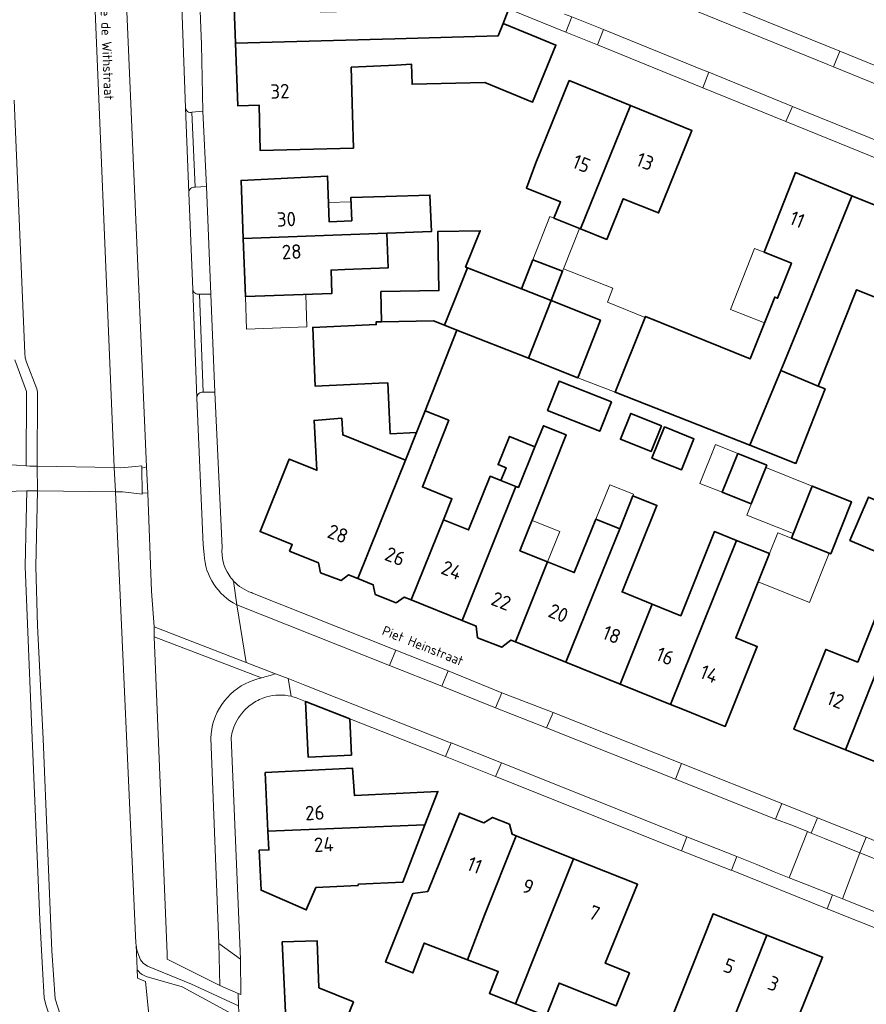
# Model space of a CAD drawing. Header units: metres. Extents: x 149984 to 156489, y 469398 to 478068.
# Tile 478 of 656: x 154006 to 154086, y 473042 to 473135. Entities that reach past the tile are written whole.
import ezdxf
from ezdxf.enums import TextEntityAlignment as Align

# ---------------------------------------------------------------- set-up
doc = ezdxf.new("R2010")
doc.units = ezdxf.units.M
doc.header["$LTSCALE"] = 0.75
for name, color, linetype, lineweight in [('B-WE-KW-KUNSTWERK_DEK-GV', 6, 'Continuous', 18), ('B-WE-OG-BEBOUWING-GV', 6, 'Continuous', 35), ('B-WE-OG-BEBOUWING-T18', 1, 'Continuous', 18), ('B-WE-OG-BEBOUWING_LUIFEL-GV', 6, 'Continuous', 18), ('B-WE-OG-BEBOUWING_OVERBOUWING-GV', 6, 'Continuous', 18), ('B-WE-OG-TERREIN_BEGROEID-GV', 252, 'Continuous', 18), ('B-WE-OG-TERREIN_ERF-GV', 252, 'Continuous', 18), ('B-WE-OG-TERREIN_OEVER-GV', 252, 'Continuous', 18), ('B-WE-OG-TOPOGRAFIE-T18', 7, 'Continuous', 18), ('B-WE-OG-WATER-GV', 252, 'Continuous', 18), ('B-WE-OG-WATER_SLOOT-GV', 252, 'Continuous', 18), ('B-WE-VH-ONVERHARD-GV', 252, 'Continuous', 18), ('B-WE-VH-OPENVERHARDING_BETONSTRAATSTEEN-GV', 252, 'Continuous', 18), ('B-WE-VH-OPENVERHARDING_STRAATBAKSTEEN-GV', 252, 'Continuous', 18), ('B-WE-VH-OPENVERHARDING_TEGEL-GV', 252, 'Continuous', 18)]:
    doc.layers.add(name, color=color, linetype=linetype, lineweight=lineweight)
doc.styles.add('NLCS-ISO-M500-T18', font='NLCS-ISO.ttf', dxfattribs={"height": 0.9})
doc.styles.add('NLCS-ISO-M750-T18', font='NLCS-ISO.ttf', dxfattribs={"height": 1.35})

msp = doc.modelspace()

# ---------------------------------------------------------------- linework, layer by layer
at = {"layer": 'B-WE-KW-KUNSTWERK_DEK-GV', "flags": 128}
msp.add_lwpolyline([(154004.036, 473090.458), (154007.062, 473090.542), (154008.08, 473090.542), (154015.36, 473090.458), (154016.02, 473090.45), (154017.36, 473090.298), (154017.87, 473090.24), (154017.864, 473090.35), (154017.834, 473092.661), (154017.85, 473092.9), (154017.246, 473092.842), (154015.87, 473092.71), (154015.255, 473092.722), (154008.051, 473092.857), (154007.37, 473092.87), (154007.003, 473092.895), (154004.25, 473093.082), (154003.413, 473093.138), (154003.398, 473090.44)], close=True, dxfattribs=at)
at = {"layer": 'B-WE-OG-BEBOUWING-GV', "flags": 128}
for points in [[(154047.625, 473136.476), (154047.623, 473136.53), (154041.301, 473136.276), (154041.33, 473135.561), (154036.948, 473135.457), (154036.071, 473135.436), (154034.538, 473135.4), (154034.416, 473138.647), (154026.377, 473138.319), (154026.597, 473132.457), (154041.527, 473132.871), (154051.203, 473133.139), (154051.656, 473134.286), (154052.14, 473135.512)], [(154037.574, 473125.74), (154037.449, 473130.201), (154041.619, 473130.407), (154043.1, 473130.48), (154043.144, 473128.618), (154049.96, 473128.779), (154054.42, 473126.947), (154056.609, 473132.275), (154054.271, 473133.224), (154051.656, 473134.286), (154051.203, 473133.139), (154041.527, 473132.871), (154026.597, 473132.457), (154026.816, 473126.597), (154028.815, 473126.653), (154028.935, 473122.395), (154037.661, 473122.642)], [(154058.9, 473115.087), (154063.589, 473126.615), (154057.86, 473128.946), (154054.72, 473121.252), (154053.841, 473118.889), (154057.045, 473117.6), (154056.424, 473116.086)], [(154063.589, 473126.615), (154058.9, 473115.087), (154061.375, 473114.087), (154062.917, 473117.896), (154066.219, 473116.563), (154069.345, 473124.274)], [(154027.339, 473114.168), (154040.784, 473114.666), (154044.946, 473114.82), (154044.819, 473118.241), (154040.657, 473118.108), (154037.408, 473118.004), (154037.487, 473115.826), (154035.388, 473115.727), (154035.23, 473120.014), (154027.138, 473119.604)], [(154077.699, 473101.918), (154077.752, 473102.045), (154080.02, 473107.517), (154081.31, 473110.771), (154082.335, 473113.292), (154084.302, 473118.125), (154084.324, 473118.18), (154079.026, 473120.335), (154076.096, 473112.892), (154078.661, 473111.849), (154077.368, 473108.584), (154077.099, 473108.691), (154074.81, 473102.919), (154065.007, 473106.874), (154062.142, 473099.772), (154074.755, 473094.813), (154077.654, 473101.81)], [(154077.752, 473102.045), (154077.699, 473101.918), (154077.654, 473101.81), (154081.163, 473100.356), (154083.459, 473106.149), (154084.766, 473109.366), (154087.182, 473108.383), (154090.215, 473115.783), (154084.324, 473118.18), (154084.302, 473118.125), (154082.335, 473113.292), (154081.31, 473110.771), (154080.02, 473107.517)], [(154040.784, 473114.666), (154027.339, 473114.168), (154027.54, 473108.732), (154035.636, 473109.031), (154035.556, 473111.216), (154036.858, 473111.264), (154037.656, 473111.294), (154040.904, 473111.414)], [(154045.14, 473106.456), (154046.164, 473106.054), (154047.572, 473109.544), (154048.333, 473111.43), (154048.158, 473111.5), (154049.526, 473114.892), (154045.563, 473114.83), (154045.651, 473109.287), (154040.233, 473109.202), (154040.277, 473106.381)], [(154056.161, 473108.353), (154056.322, 473108.762), (154057.24, 473111.097), (154054.463, 473112.188), (154053.385, 473109.444)], [(154046.164, 473106.054), (154047.346, 473105.589), (154054.041, 473102.957), (154056.161, 473108.353), (154053.385, 473109.444), (154048.333, 473111.43), (154047.572, 473109.544)], [(154058.658, 473101.142), (154060.779, 473106.538), (154056.161, 473108.353), (154054.041, 473102.957)], [(154047.346, 473105.589), (154046.164, 473106.054), (154045.14, 473106.456), (154040.277, 473106.381), (154039.783, 473106.373), (154039.795, 473106.108), (154033.845, 473105.845), (154034.065, 473100.35), (154040.039, 473100.617), (154040.865, 473100.654), (154041.078, 473095.897), (154043.561, 473096.008), (154044.372, 473098.025)], [(154074.755, 473094.813), (154079.074, 473093.115), (154081.818, 473100.096), (154081.163, 473100.356), (154077.654, 473101.81)], [(154055.822, 473098.062), (154060.709, 473096.124), (154061.799, 473098.872), (154056.913, 473100.811)], [(154043.062, 473080.336), (154046.081, 473087.834), (154046.875, 473089.805), (154044.109, 473090.92), (154046.584, 473097.155), (154044.372, 473098.025), (154043.561, 473096.008), (154042.522, 473093.427), (154041.085, 473089.853), (154038.061, 473082.335), (154039.508, 473081.753), (154039.699, 473080.844), (154041.659, 473080.073), (154042.415, 473080.597)], [(154066.498, 473096.638), (154063.628, 473097.798), (154062.652, 473095.382), (154065.522, 473094.222)], [(154038.061, 473082.335), (154041.085, 473089.853), (154042.522, 473093.427), (154036.646, 473095.789), (154036.565, 473097.35), (154033.973, 473097.148), (154034.229, 473092.478), (154031.65, 473093.521), (154028.908, 473086.737), (154031.917, 473085.52), (154031.669, 473084.906), (154034.379, 473083.816), (154034.579, 473082.864), (154036.506, 473082.151), (154037.193, 473082.684)], [(154052.868, 473090.954), (154050.838, 473085.913), (154047.821, 473078.42), (154049.149, 473077.885), (154049.279, 473076.801), (154051.54, 473075.909), (154052.388, 473076.58), (154052.812, 473076.409), (154055.828, 473083.897), (154053.236, 473084.944), (154055.267, 473089.988), (154057.558, 473095.801), (154055.439, 473096.636), (154054.644, 473094.681), (154053.092, 473090.864)], [(154066.777, 473096.526), (154065.601, 473093.617), (154068.356, 473092.503), (154069.532, 473095.412)], [(154054.644, 473094.681), (154052.265, 473095.639), (154051.203, 473093.002), (154051.945, 473092.703), (154051.468, 473091.518), (154052.868, 473090.954), (154053.092, 473090.864)], [(154073.636, 473094.038), (154072.186, 473090.413), (154074.897, 473089.328), (154074.905, 473089.325), (154076.356, 473092.95)], [(154043.062, 473080.336), (154047.821, 473078.42), (154050.838, 473085.913), (154052.868, 473090.954), (154051.468, 473091.518), (154050.468, 473091.92), (154048.439, 473086.882), (154046.081, 473087.834)], [(154078.655, 473086.127), (154082.348, 473084.649), (154084.297, 473089.518), (154080.603, 473090.996)], [(154065.634, 473079.935), (154062.801, 473081.08), (154066.062, 473089.177), (154063.824, 473090.079), (154062.58, 473086.989), (154060.564, 473081.984), (154057.55, 473074.501), (154062.622, 473072.458)], [(154084.141, 473085.904), (154086.859, 473084.733), (154088.604, 473088.787), (154085.887, 473089.958)], [(154060.564, 473081.984), (154062.58, 473086.989), (154060.342, 473087.891), (154058.327, 473082.888), (154055.828, 473083.897), (154052.812, 473076.409), (154057.55, 473074.501)], [(154067.338, 473070.559), (154073.519, 473085.906), (154071.453, 473086.732), (154068.303, 473078.857), (154065.634, 473079.935), (154062.622, 473072.458)], [(154073.519, 473085.906), (154067.338, 473070.559), (154068.473, 473070.102), (154071.686, 473068.807), (154072.461, 473068.495), (154075.461, 473075.966), (154074.882, 473076.2), (154073.448, 473076.778), (154076.606, 473084.671)], [(154083.727, 473066.308), (154086.699, 473073.787), (154090.011, 473082.123), (154088.176, 473082.852), (154084.864, 473074.516), (154081.878, 473075.703), (154078.894, 473068.229)], [(154086.699, 473073.787), (154083.727, 473066.308), (154088.751, 473064.311), (154091.723, 473071.79), (154088.914, 473072.907), (154092.226, 473081.242), (154092.084, 473081.298), (154090.168, 473082.061), (154090.011, 473082.123)], [(154037.309, 473069.204), (154033.173, 473070.834), (154033.405, 473065.631), (154037.461, 473065.812)], [(154044.351, 473059.275), (154045.562, 473062.415), (154037.741, 473062.022), (154037.561, 473064.596), (154029.403, 473064.18), (154029.653, 473058.685)], [(154049.93, 473050.838), (154052.893, 473058.258), (154052.501, 473058.415), (154052.252, 473059.335), (154050.676, 473059.972), (154049.846, 473059.475), (154047.574, 473060.382), (154044.615, 473053.049), (154043.21, 473052.84), (154040.664, 473046.443), (154043.218, 473045.422), (154044.277, 473048.208), (154048.32, 473046.653)], [(154029.653, 473058.685), (154029.733, 473056.937), (154028.834, 473056.897), (154028.999, 473053.153), (154033.23, 473051.317), (154034.135, 473053.404), (154038.074, 473053.602), (154038.115, 473053.714), (154042.289, 473053.924), (154044.351, 473059.275)], [(154052.832, 473042.519), (154055.298, 473048.694), (154058.261, 473056.114), (154052.893, 473058.258), (154049.93, 473050.838), (154048.32, 473046.653), (154051.208, 473045.542), (154050.39, 473043.494)], [(154055.298, 473048.694), (154052.832, 473042.519), (154055.692, 473041.376), (154056.928, 473044.471), (154062.239, 473042.326), (154063.489, 473045.422), (154061.222, 473046.328), (154064.254, 473053.721), (154058.261, 473056.114)], [(154070.779, 473034.897), (154076.356, 473048.968), (154071.345, 473050.954), (154068.307, 473043.328), (154065.749, 473036.906)], [(154076.356, 473048.968), (154070.779, 473034.897), (154073.5, 473033.81), (154076.094, 473040.259), (154078.51, 473039.295), (154081.571, 473046.901)], [(154037.664, 473042.708), (154034.417, 473044.034), (154034.252, 473048.437), (154030.987, 473048.314), (154031.306, 473041.717), (154036.406, 473039.658)]]:
    msp.add_lwpolyline(points, close=True, dxfattribs=at)
at = {"layer": 'B-WE-OG-BEBOUWING_LUIFEL-GV', "flags": 128}
for points in [[(154035.322, 473117.527), (154035.388, 473115.727), (154037.487, 473115.826), (154037.423, 473117.604)], [(154054.463, 473112.188), (154057.24, 473111.097), (154057.331, 473111.33), (154058.82, 473115.119), (154056.424, 473116.086), (154056.053, 473116.232)], [(154076.096, 473112.892), (154075.213, 473113.242), (154072.949, 473107.533), (154076.138, 473106.268), (154077.099, 473108.691), (154077.368, 473108.584), (154078.661, 473111.849)], [(154057.331, 473111.33), (154057.24, 473111.097), (154056.327, 473108.76), (154056.161, 473108.353), (154060.779, 473106.538), (154058.658, 473101.142), (154062.142, 473099.772), (154064.973, 473106.79), (154061.438, 473108.216), (154061.949, 473109.515)], [(154027.54, 473108.732), (154027.652, 473105.694), (154033.297, 473105.903), (154033.185, 473108.941)], [(154072.186, 473090.413), (154073.636, 473094.038), (154071.546, 473094.875), (154070.096, 473091.249)], [(154078.819, 473086.539), (154080.603, 473090.996), (154076.268, 473092.731), (154074.484, 473088.273)], [(154060.342, 473087.891), (154062.58, 473086.989), (154063.824, 473090.079), (154063.881, 473090.221), (154061.643, 473091.123)], [(154054.38, 473087.784), (154053.236, 473084.944), (154055.828, 473083.897), (154056.975, 473086.736)], [(154075.546, 473082.022), (154080.348, 473080.101), (154082.193, 473084.711), (154077.391, 473086.632), (154076.606, 473084.671)]]:
    msp.add_lwpolyline(points, close=True, dxfattribs=at)
at = {"layer": 'B-WE-OG-BEBOUWING_OVERBOUWING-GV', "flags": 128}
msp.add_lwpolyline([(154033.173, 473070.834), (154033.405, 473065.631), (154037.461, 473065.812), (154037.309, 473069.204)], close=True, dxfattribs=at)
at = {"layer": 'B-WE-OG-TERREIN_BEGROEID-GV', "flags": 128}
for points in [[(154016.171, 473141.969), (154015.191, 473141.919), (154014.199, 473141.903), (154013.492, 473158.558), (154012.468, 473159.031), (154012.57, 473156.464), (154012.78, 473151.13), (154013.09, 473144.51), (154015.255, 473092.722), (154015.36, 473090.458), (154016.02, 473090.45), (154017.36, 473090.298), (154017.87, 473090.24), (154017.864, 473090.35), (154017.834, 473092.661), (154018.291, 473092.784)], [(154018.407, 473090.322), (154017.864, 473090.35), (154017.87, 473090.24), (154017.36, 473090.298), (154016.02, 473090.45), (154015.36, 473090.458), (154017.28, 473048.21), (154017.307, 473048.011), (154017.37, 473047.55), (154017.71, 473046.65), (154017.97, 473046.33), (154018.37, 473046.05), (154022.5, 473044.35), (154026.901, 473042.335), (154026.859, 473043.495), (154025.142, 473044.251), (154020.223, 473046.716), (154020.203, 473047.217), (154019.011, 473076.876), (154018.984, 473077.802), (154018.748, 473081.157)]]:
    msp.add_lwpolyline(points, close=True, dxfattribs=at)
for points in [[(154005.941, 473102.825), (154007.045, 473099.846), (154007.003, 473092.895), (154007.37, 473092.87), (154008.051, 473092.857), (154008.06, 473099.8), (154008.02, 473100.1), (154007.03, 473102.59), (154006.93, 473102.99), (154006.89, 473103.45), (154005.9, 473127.13)], [(154004.036, 473090.458), (154007.062, 473090.542), (154008.08, 473090.542), (154008.051, 473092.857), (154007.37, 473092.87), (154007.003, 473092.895), (154007.045, 473099.846), (154005.941, 473102.825)], [(154005.3, 473010.963), (154007.479, 473008.392), (154009.199, 473008.308), (154010.159, 473008.326), (154009.838, 473016.526), (154009.667, 473033.262), (154009.514, 473038.861), (154009.387, 473040.123), (154009.25, 473041.219), (154008.845, 473042.441), (154008.71, 473043.097), (154008.533, 473045.843), (154008.304, 473050.433), (154007.512, 473068.906), (154006.91, 473083.458), (154007.015, 473087.834), (154007.062, 473090.542), (154004.036, 473090.458)], [(154010.23, 473041.44), (154009.72, 473042.98), (154009.43, 473047.48), (154008.59, 473067.34), (154008.07, 473077.9), (154007.91, 473083.46), (154008.08, 473090.542), (154007.062, 473090.542), (154007.015, 473087.834), (154006.91, 473083.458), (154007.512, 473068.906), (154008.304, 473050.433), (154008.533, 473045.843), (154008.71, 473043.097), (154008.845, 473042.441)]]:
    msp.add_lwpolyline(points, dxfattribs=at)
at = {"layer": 'B-WE-OG-TERREIN_ERF-GV', "flags": 128}
for points in [[(154019.493, 473189.704), (154021.03, 473156.965), (154023.823, 473155.829), (154033.237, 473152.003), (154036.167, 473150.811), (154064.862, 473139.146), (154068.138, 473137.814), (154083.19, 473131.695), (154089.083, 473129.299), (154099.332, 473125.133), (154100.222, 473124.771), (154107.638, 473121.758), (154108.008, 473121.608), (154115.546, 473118.526), (154122.123, 473115.886)], [(154092.945, 473119.094), (154078.136, 473125.121), (154070.362, 473128.287), (154060.501, 473132.293), (154057.53, 473133.501), (154029.181, 473145.018)], [(154023.081, 473140.991), (154023.423, 473132.331), (154023.554, 473126.081), (154023.883, 473119.035), (154024.295, 473108.945), (154024.69, 473099.798), (154025.349, 473085.238)], [(154052.14, 473135.512), (154051.656, 473134.286), (154054.271, 473133.224), (154056.609, 473132.275), (154054.42, 473126.947), (154049.96, 473128.779), (154043.144, 473128.618), (154043.1, 473130.48), (154041.619, 473130.407), (154037.449, 473130.201), (154037.574, 473125.74), (154037.661, 473122.642), (154028.935, 473122.395), (154028.815, 473126.653), (154026.816, 473126.597), (154026.597, 473132.457), (154026.377, 473138.319)], [(154088.751, 473064.311), (154083.727, 473066.308), (154078.894, 473068.229), (154081.878, 473075.703), (154084.864, 473074.516), (154088.176, 473082.852)], [(154028.095, 473081.016), (154028.209, 473080.978), (154041.611, 473075.636), (154046.531, 473073.693), (154051.544, 473071.654), (154056.362, 473069.792), (154068.368, 473065.01), (154077.776, 473061.271), (154081.109, 473059.942), (154085.664, 473058.124), (154087.61, 473057.32), (154095.232, 473054.282), (154100.875, 473052.044)], [(154090.72, 473047.958), (154081.995, 473051.429), (154073.051, 473055.023), (154072.978, 473055.052), (154068.357, 473056.855), (154050.955, 473063.811), (154046.276, 473065.669), (154037.309, 473069.204), (154037.461, 473065.812), (154033.405, 473065.631), (154033.173, 473070.834), (154032.392, 473071.142)], [(154026.216, 473067.466), (154027.071, 473046.695), (154027.105, 473043.387), (154026.859, 473043.495), (154026.901, 473042.335), (154026.941, 473041.209), (154053.539, 473030.456), (154055.097, 473034.267), (154058.921, 473032.705), (154061.422, 473038.831), (154065.155, 473037.306), (154062.502, 473030.81), (154058.769, 473032.334), (154057.463, 473029.138), (154071.536, 473023.302), (154085.35, 473017.85), (154087.394, 473017.044), (154087.271, 473016.781), (154104.495, 473009.869), (154110.833, 473042.91)]]:
    msp.add_lwpolyline(points, dxfattribs=at)
for points in [[(154063.589, 473126.615), (154069.345, 473124.274), (154066.219, 473116.563), (154062.917, 473117.896), (154061.375, 473114.087), (154058.9, 473115.087), (154056.424, 473116.086), (154057.045, 473117.6), (154053.841, 473118.889), (154054.72, 473121.252), (154057.86, 473128.946)], [(154035.388, 473115.727), (154037.487, 473115.826), (154037.408, 473118.004), (154040.657, 473118.108), (154044.819, 473118.241), (154044.946, 473114.82), (154040.784, 473114.666), (154040.904, 473111.414), (154037.656, 473111.294), (154036.858, 473111.264), (154035.556, 473111.216), (154035.636, 473109.031), (154027.54, 473108.732), (154027.339, 473114.168), (154027.138, 473119.604), (154035.23, 473120.014)], [(154081.163, 473100.356), (154081.818, 473100.096), (154079.074, 473093.115), (154074.755, 473094.813), (154062.142, 473099.772), (154065.007, 473106.874), (154074.81, 473102.919), (154077.099, 473108.691), (154077.368, 473108.584), (154078.661, 473111.849), (154076.096, 473112.892), (154079.026, 473120.335), (154084.324, 473118.18), (154090.215, 473115.783), (154087.182, 473108.383), (154084.766, 473109.366), (154083.459, 473106.149)], [(154047.821, 473078.42), (154043.062, 473080.336), (154042.415, 473080.597), (154041.659, 473080.073), (154039.699, 473080.844), (154039.508, 473081.753), (154038.061, 473082.335), (154037.193, 473082.684), (154036.506, 473082.151), (154034.579, 473082.864), (154034.379, 473083.816), (154031.669, 473084.906), (154031.917, 473085.52), (154028.908, 473086.737), (154031.65, 473093.521), (154034.229, 473092.478), (154033.973, 473097.148), (154036.565, 473097.35), (154036.646, 473095.789), (154042.522, 473093.427), (154043.561, 473096.008), (154041.078, 473095.897), (154040.865, 473100.654), (154040.039, 473100.617), (154034.065, 473100.35), (154033.845, 473105.845), (154039.795, 473106.108), (154039.783, 473106.373), (154040.277, 473106.381), (154040.233, 473109.202), (154045.651, 473109.287), (154045.563, 473114.83), (154049.526, 473114.892), (154048.158, 473111.5), (154048.333, 473111.43), (154053.385, 473109.444), (154054.463, 473112.188), (154057.24, 473111.097), (154056.322, 473108.762), (154056.161, 473108.353), (154060.779, 473106.538), (154058.658, 473101.142), (154054.041, 473102.957), (154047.346, 473105.589), (154044.372, 473098.025), (154046.584, 473097.155), (154044.109, 473090.92), (154046.875, 473089.805), (154046.081, 473087.834), (154048.439, 473086.882), (154050.468, 473091.92), (154051.468, 473091.518), (154051.945, 473092.703), (154051.203, 473093.002), (154052.265, 473095.639), (154054.644, 473094.681), (154055.439, 473096.636), (154057.558, 473095.801), (154055.267, 473089.988), (154053.236, 473084.944), (154055.828, 473083.897), (154058.327, 473082.888), (154060.342, 473087.891), (154062.58, 473086.989), (154063.824, 473090.079), (154066.062, 473089.177), (154062.801, 473081.08), (154065.634, 473079.935), (154068.303, 473078.857), (154071.453, 473086.732), (154073.519, 473085.906), (154076.606, 473084.671), (154073.448, 473076.778), (154074.882, 473076.2), (154075.461, 473075.966), (154072.461, 473068.495), (154071.686, 473068.807), (154068.473, 473070.102), (154067.338, 473070.559), (154062.622, 473072.458), (154057.55, 473074.501), (154052.812, 473076.409), (154052.388, 473076.58), (154051.54, 473075.909), (154049.279, 473076.801), (154049.149, 473077.885)], [(154055.822, 473098.062), (154056.913, 473100.811), (154061.799, 473098.872), (154060.709, 473096.124)], [(154066.498, 473096.638), (154065.522, 473094.222), (154062.652, 473095.382), (154063.628, 473097.798)], [(154066.777, 473096.526), (154069.532, 473095.412), (154068.356, 473092.503), (154065.601, 473093.617)], [(154072.186, 473090.413), (154073.636, 473094.038), (154076.356, 473092.95), (154074.905, 473089.325), (154074.897, 473089.328)], [(154080.603, 473090.996), (154084.297, 473089.518), (154082.348, 473084.649), (154078.655, 473086.127)], [(154084.141, 473085.904), (154085.887, 473089.958), (154088.604, 473088.787), (154086.859, 473084.733)], [(154042.289, 473053.924), (154038.115, 473053.714), (154038.074, 473053.602), (154034.135, 473053.404), (154033.23, 473051.317), (154028.999, 473053.153), (154028.834, 473056.897), (154029.733, 473056.937), (154029.653, 473058.685), (154029.403, 473064.18), (154037.561, 473064.596), (154037.741, 473062.022), (154045.562, 473062.415), (154044.351, 473059.275)], [(154052.893, 473058.258), (154058.261, 473056.114), (154064.254, 473053.721), (154061.222, 473046.328), (154063.489, 473045.422), (154062.239, 473042.326), (154056.928, 473044.471), (154055.692, 473041.376), (154052.832, 473042.519), (154050.39, 473043.494), (154051.208, 473045.542), (154048.32, 473046.653), (154044.277, 473048.208), (154043.218, 473045.422), (154040.664, 473046.443), (154043.21, 473052.84), (154044.615, 473053.049), (154047.574, 473060.382), (154049.846, 473059.475), (154050.676, 473059.972), (154052.252, 473059.335), (154052.501, 473058.415)], [(154076.356, 473048.968), (154081.571, 473046.901), (154078.51, 473039.295), (154076.094, 473040.259), (154073.5, 473033.81), (154070.779, 473034.897), (154065.749, 473036.906), (154068.307, 473043.328), (154071.345, 473050.954)], [(154034.417, 473044.034), (154037.664, 473042.708), (154036.406, 473039.658), (154031.306, 473041.717), (154030.987, 473048.314), (154034.252, 473048.437)]]:
    msp.add_lwpolyline(points, close=True, dxfattribs=at)
at = {"layer": 'B-WE-OG-TERREIN_ERF-GV'}
for points in [[(154025.349, 473085.238, 0.165999), (154026.003, 473082.659)], [(154026.003, 473082.659, 0.044604), (154026.436, 473082.104)], [(154026.436, 473082.104, 0.122748), (154028.095, 473081.016)], [(154029.517, 473071.25, 0.077094), (154028.251, 473070.668)], [(154031.825, 473071.312, 0.127384), (154029.517, 473071.25)], [(154032.392, 473071.142, 0.031554), (154031.825, 473071.312)], [(154028.251, 473070.668, 0.215194), (154026.216, 473067.466)]]:
    msp.add_lwpolyline(points, format="xyb", dxfattribs=at)
at = {"layer": 'B-WE-OG-TERREIN_OEVER-GV', "flags": 128}
for points in [[(154017.307, 473048.011), (154017.396, 473045.768)], [(154018.256, 473045.081), (154021.623, 473044.123), (154026.941, 473041.209), (154026.901, 473042.335), (154022.5, 473044.35), (154018.37, 473046.05), (154017.97, 473046.33), (154017.71, 473046.65), (154017.37, 473047.55), (154017.307, 473048.011)]]:
    msp.add_lwpolyline(points, dxfattribs=at)
at = {"layer": 'B-WE-OG-TERREIN_OEVER-GV'}
msp.add_lwpolyline([(154017.396, 473045.768, 0.178915), (154018.256, 473045.081)], format="xyb", dxfattribs=at)
at = {"layer": 'B-WE-OG-WATER-GV', "flags": 128}
for points in [[(154018.47, 473041.83), (154018.183, 473044.614), (154017.43, 473044.912), (154017.396, 473045.768), (154017.307, 473048.011), (154017.28, 473048.21), (154015.36, 473090.458), (154015.255, 473092.722), (154013.09, 473144.51), (154012.78, 473151.13), (154012.57, 473156.464), (154012.468, 473159.031), (154011.135, 473192.719)], [(154005.9, 473127.13), (154006.89, 473103.45), (154006.93, 473102.99), (154007.03, 473102.59), (154008.02, 473100.1), (154008.06, 473099.8), (154008.051, 473092.857), (154008.08, 473090.542), (154007.91, 473083.46), (154008.07, 473077.9), (154008.59, 473067.34), (154009.43, 473047.48), (154009.72, 473042.98), (154010.23, 473041.44)]]:
    msp.add_lwpolyline(points, dxfattribs=at)
at = {"layer": 'B-WE-OG-WATER_SLOOT-GV'}
msp.add_lwpolyline([(154018.256, 473045.081, -0.178915), (154017.396, 473045.768)], format="xyb", dxfattribs=at)
at = {"layer": 'B-WE-OG-WATER_SLOOT-GV', "flags": 128}
for points in [[(154017.396, 473045.768), (154017.43, 473044.912), (154018.183, 473044.614)], [(154018.183, 473044.614), (154018.47, 473041.83), (154018.308, 473040.212), (154018.71, 473041.32), (154084.582, 473014.526), (154081.456, 473006.045), (154082.285, 473005.707), (154085.545, 473014.729), (154085.35, 473017.85), (154071.536, 473023.302), (154057.463, 473029.138), (154057.25, 473028.618), (154053.426, 473030.18), (154053.539, 473030.456), (154026.941, 473041.209), (154021.623, 473044.123), (154018.256, 473045.081)]]:
    msp.add_lwpolyline(points, dxfattribs=at)
at = {"layer": 'B-WE-VH-ONVERHARD-GV', "flags": 128}
msp.add_lwpolyline([(154015.36, 473090.458), (154016.02, 473090.45), (154017.36, 473090.298), (154017.87, 473090.24), (154017.864, 473090.35), (154017.834, 473092.661), (154017.85, 473092.9), (154017.246, 473092.842), (154015.87, 473092.71), (154015.255, 473092.722), (154008.051, 473092.857), (154007.37, 473092.87), (154007.003, 473092.895), (154004.25, 473093.082), (154003.413, 473093.138), (154003.398, 473090.44), (154004.036, 473090.458), (154007.062, 473090.542), (154008.08, 473090.542)], close=True, dxfattribs=at)
at = {"layer": 'B-WE-VH-OPENVERHARDING_BETONSTRAATSTEEN-GV', "flags": 128}
for points in [[(154061.066, 473133.721), (154058.095, 473134.912), (154057.53, 473133.501), (154060.501, 473132.293)], [(154088.497, 473127.851), (154089.083, 473129.299), (154083.19, 473131.695), (154082.6, 473130.239)], [(154078.768, 473126.534), (154070.94, 473129.727), (154070.362, 473128.287), (154078.136, 473125.121)], [(154023.554, 473126.081), (154022.526, 473125.996), (154022.831, 473118.968), (154023.883, 473119.035)], [(154023.226, 473108.961), (154023.577, 473099.779), (154024.69, 473099.798), (154024.295, 473108.945)], [(154017.864, 473090.35), (154018.407, 473090.322), (154018.291, 473092.784), (154017.834, 473092.661)], [(154041.02, 473074.201), (154045.92, 473072.253), (154046.531, 473073.693), (154041.611, 473075.636)], [(154051.544, 473071.654), (154050.962, 473070.245), (154055.741, 473068.352), (154056.362, 473069.792)], [(154046.809, 473066.952), (154046.276, 473065.669), (154050.955, 473063.811), (154051.506, 473065.08)], [(154077.169, 473059.818), (154077.776, 473061.271), (154068.368, 473065.01), (154067.792, 473063.564), (154077.076, 473059.855)], [(154073.55, 473056.317), (154068.876, 473058.156), (154068.357, 473056.855), (154072.978, 473055.052), (154073.051, 473055.023)], [(154078.463, 473054.312), (154080.134, 473053.662), (154082.506, 473052.733), (154083.429, 473052.364), (154085.075, 473056.667), (154081.762, 473057.991), (154080.514, 473058.508), (154080.151, 473058.658)], [(154081.995, 473051.429), (154090.72, 473047.958), (154091.038, 473049.322), (154083.429, 473052.364), (154082.506, 473052.733)], [(154025.065, 473048.166), (154025.142, 473044.251), (154026.859, 473043.495), (154027.105, 473043.387), (154027.071, 473046.695)]]:
    msp.add_lwpolyline(points, close=True, dxfattribs=at)
at = {"layer": 'B-WE-VH-OPENVERHARDING_BETONSTRAATSTEEN-GV'}
for points in [[(154022.526, 473125.996, -0.498449), (154021.938, 473126.401)], [(154022.239, 473118.449, -0.476045), (154022.831, 473118.968)], [(154023.226, 473108.961, -0.455847), (154022.619, 473109.391)], [(154022.995, 473099.255, -0.453873), (154023.577, 473099.779)], [(154028.956, 473073.006, 0.047394), (154027.92, 473072.675)], [(154029.042, 473073.031, 0.005983), (154030.36, 473073.429)], [(154030.36, 473073.429, -0.005983), (154029.042, 473073.031)], [(154027.92, 473072.675, 0.293045), (154024.293, 473067.382)], [(154028.251, 473070.668, -0.077094), (154029.517, 473071.25)], [(154029.517, 473071.25, -0.127384), (154031.825, 473071.312)], [(154026.216, 473067.466, -0.215194), (154028.251, 473070.668)]]:
    msp.add_lwpolyline(points, format="xyb", dxfattribs=at)
at = {"layer": 'B-WE-VH-OPENVERHARDING_BETONSTRAATSTEEN-GV', "flags": 128}
for points in [[(154021.938, 473126.401), (154022.239, 473118.449)], [(154022.831, 473118.968), (154022.526, 473125.996)], [(154022.619, 473109.391), (154022.995, 473099.255)], [(154023.577, 473099.779), (154023.226, 473108.961)], [(154030.36, 473073.429), (154027.621, 473074.482), (154018.984, 473077.802), (154019.011, 473076.876), (154029.042, 473073.031)], [(154029.042, 473073.031), (154028.956, 473073.006)], [(154031.825, 473071.312), (154031.551, 473072.969), (154030.36, 473073.429)], [(154024.293, 473067.382), (154025.065, 473048.166), (154027.071, 473046.695), (154026.216, 473067.466)]]:
    msp.add_lwpolyline(points, dxfattribs=at)
at = {"layer": 'B-WE-VH-OPENVERHARDING_STRAATBAKSTEEN-GV', "flags": 128}
for points in [[(154019.782, 473156.942), (154015.529, 473156.863), (154016.171, 473141.969), (154018.291, 473092.784), (154018.407, 473090.322), (154018.748, 473081.157), (154018.984, 473077.802), (154027.621, 473074.482), (154026.732, 473079.867)], [(154022.995, 473099.255), (154022.619, 473109.391), (154022.24, 473118.433), (154022.239, 473118.447), (154022.239, 473118.449), (154021.938, 473126.401), (154021.373, 473141.945), (154021.065, 473155.451)], [(154058.095, 473134.912), (154061.066, 473133.721), (154070.503, 473129.905), (154070.94, 473129.727), (154078.768, 473126.534), (154079.771, 473126.125), (154093.589, 473120.534), (154094.366, 473120.218), (154102.849, 473116.771), (154103.872, 473116.355), (154106.197, 473115.413), (154107.96, 473119.931), (154107.394, 473120.159), (154107.046, 473120.3), (154099.629, 473123.309), (154098.739, 473123.67), (154088.99, 473127.651), (154088.988, 473127.652), (154088.904, 473127.686), (154088.497, 473127.851), (154082.6, 473130.239), (154082.125, 473130.431), (154082.058, 473130.458), (154067.634, 473136.33)], [(154023.668, 473084.587), (154023.582, 473085.501), (154022.996, 473099.233), (154022.995, 473099.255)], [(154028.956, 473073.006), (154029.042, 473073.031), (154019.011, 473076.876), (154020.203, 473047.217), (154020.223, 473046.716), (154025.142, 473044.251)], [(154025.142, 473044.251), (154025.065, 473048.166), (154024.293, 473067.382)], [(154094.374, 473052.94), (154087.03, 473055.881), (154085.075, 473056.667), (154083.429, 473052.364), (154091.038, 473049.322), (154098.319, 473046.42), (154099.046, 473046.13)]]:
    msp.add_lwpolyline(points, dxfattribs=at)
at = {"layer": 'B-WE-VH-OPENVERHARDING_STRAATBAKSTEEN-GV'}
for points in [[(154026.732, 473079.867, -0.266464), (154023.668, 473084.587)], [(154027.92, 473072.675, -0.047394), (154028.956, 473073.006)], [(154024.293, 473067.382, -0.293045), (154027.92, 473072.675)]]:
    msp.add_lwpolyline(points, format="xyb", dxfattribs=at)
at = {"layer": 'B-WE-VH-OPENVERHARDING_STRAATBAKSTEEN-GV', "flags": 128}
msp.add_lwpolyline([(154078.463, 473054.312), (154080.151, 473058.658), (154078.697, 473059.243), (154077.169, 473059.818), (154077.076, 473059.855), (154067.792, 473063.564), (154055.741, 473068.352), (154050.962, 473070.245), (154045.92, 473072.253), (154041.02, 473074.201), (154026.732, 473079.867), (154027.621, 473074.482), (154030.36, 473073.429), (154031.551, 473072.969), (154033.113, 473072.367), (154046.594, 473067.025), (154046.809, 473066.952), (154051.506, 473065.08), (154068.876, 473058.156), (154073.55, 473056.317), (154075.434, 473055.554), (154077.031, 473054.889)], close=True, dxfattribs=at)
at = {"layer": 'B-WE-VH-OPENVERHARDING_TEGEL-GV', "flags": 128}
for points in [[(154029.181, 473145.018), (154057.53, 473133.501), (154058.095, 473134.912), (154057.411, 473135.186)], [(154023.218, 473141.966), (154021.373, 473141.945), (154021.938, 473126.401)], [(154022.526, 473125.996), (154023.554, 473126.081), (154023.423, 473132.331), (154023.081, 473140.991)], [(154023.883, 473119.035), (154022.831, 473118.968)], [(154023.226, 473108.961), (154024.295, 473108.945), (154023.883, 473119.035)], [(154022.239, 473118.449), (154022.239, 473118.447), (154022.24, 473118.433), (154022.619, 473109.391)], [(154024.69, 473099.798), (154023.577, 473099.779)], [(154025.349, 473085.238), (154024.69, 473099.798)], [(154022.995, 473099.255), (154022.996, 473099.233), (154023.582, 473085.501), (154023.668, 473084.587)], [(154026.732, 473079.867), (154026.436, 473082.104)], [(154026.436, 473082.104), (154026.732, 473079.867)], [(154026.732, 473079.867), (154041.02, 473074.201), (154041.611, 473075.636), (154028.209, 473080.978), (154028.095, 473081.016)], [(154046.276, 473065.669), (154046.809, 473066.952), (154046.594, 473067.025), (154033.113, 473072.367), (154031.551, 473072.969), (154031.825, 473071.312)], [(154032.392, 473071.142), (154033.173, 473070.834), (154037.309, 473069.204), (154046.276, 473065.669)]]:
    msp.add_lwpolyline(points, dxfattribs=at)
for points in [[(154067.572, 473136.355), (154067.623, 473136.335), (154067.634, 473136.33), (154082.058, 473130.458), (154082.125, 473130.431), (154082.6, 473130.239), (154083.19, 473131.695), (154068.138, 473137.814)], [(154070.503, 473129.905), (154061.066, 473133.721), (154060.501, 473132.293), (154070.362, 473128.287), (154070.94, 473129.727)], [(154078.768, 473126.534), (154078.136, 473125.121), (154092.945, 473119.094), (154093.772, 473118.759), (154094.366, 473120.218), (154093.589, 473120.534), (154079.771, 473126.125)], [(154046.531, 473073.693), (154045.92, 473072.253), (154050.962, 473070.245), (154051.544, 473071.654)], [(154055.741, 473068.352), (154067.792, 473063.564), (154068.368, 473065.01), (154056.362, 473069.792)], [(154068.357, 473056.855), (154068.876, 473058.156), (154051.506, 473065.08), (154050.955, 473063.811)], [(154077.776, 473061.271), (154077.169, 473059.818), (154078.697, 473059.243), (154080.151, 473058.658), (154080.514, 473058.508), (154081.109, 473059.942)], [(154085.075, 473056.667), (154085.664, 473058.124), (154081.109, 473059.942), (154080.514, 473058.508), (154081.762, 473057.991)], [(154085.075, 473056.667), (154087.03, 473055.881), (154087.61, 473057.32), (154085.664, 473058.124)], [(154073.55, 473056.317), (154073.051, 473055.023), (154081.995, 473051.429), (154082.506, 473052.733), (154080.134, 473053.662), (154078.463, 473054.312), (154077.031, 473054.889), (154075.434, 473055.554)]]:
    msp.add_lwpolyline(points, close=True, dxfattribs=at)
at = {"layer": 'B-WE-VH-OPENVERHARDING_TEGEL-GV'}
for points in [[(154021.938, 473126.401, 0.498449), (154022.526, 473125.996)], [(154022.831, 473118.968, 0.476045), (154022.239, 473118.449)], [(154022.619, 473109.391, 0.455847), (154023.226, 473108.961)], [(154023.577, 473099.779, 0.453873), (154022.995, 473099.255)], [(154026.003, 473082.659, -0.165999), (154025.349, 473085.238)], [(154023.668, 473084.587, 0.266464), (154026.732, 473079.867)], [(154026.436, 473082.104, -0.044604), (154026.003, 473082.659)], [(154028.095, 473081.016, -0.122748), (154026.436, 473082.104)], [(154031.825, 473071.312, -0.031554), (154032.392, 473071.142)]]:
    msp.add_lwpolyline(points, format="xyb", dxfattribs=at)

# ---------------------------------------------------------------- texts
at = {"layer": 'B-WE-OG-BEBOUWING-T18', "style": 'NLCS-ISO-M750-T18'}
for s, rotation, p in [('32', 2.1, (154030.768, 473127.954)), ('15', 337.8, (154059.011, 473121.179)), ('13', 338.1, (154064.962, 473121.384)), ('30', 2.1, (154031.376, 473115.977)), ('11', 337.9, (154079.199, 473115.948)), ('28', 2.5, (154031.868, 473112.931)), ('28', 339.7, (154036.196, 473086.531)), ('26', 338.6, (154041.555, 473084.412)), ('24', 338.1, (154046.854, 473083.121)), ('22', 338.5, (154051.485, 473080.231)), ('20', 338.1, (154056.845, 473079.097)), ('18', 338.1, (154061.84, 473077.085)), ('16', 338.1, (154066.835, 473075.074)), ('14', 338.1, (154070.97, 473073.408)), ('12', 338.4, (154082.789, 473070.985)), ('26', 2.9, (154034.03, 473060.411)), ('24', 2.8, (154034.877, 473057.446)), ('11', 338.3, (154049.003, 473055.504)), ('9', 338.3, (154054.004, 473053.507)), ('7', 338.3, (154060.212, 473051.028)), ('5', 338.5, (154072.835, 473046.061)), ('3', 338.5, (154076.977, 473044.419))]:
    msp.add_text(s, height=1.35, rotation=rotation, dxfattribs=at).set_placement(p, align=Align.MIDDLE)
at = {"layer": 'B-WE-OG-TOPOGRAFIE-T18', "style": 'NLCS-ISO-M500-T18'}
for s, rotation, p in [('Witte de Withstraat', 272.3, (154014.561, 473132.415)), ('Piet Heinstraat', 338.3, (154044.153, 473076.05))]:
    msp.add_text(s, height=0.9, rotation=rotation, dxfattribs=at).set_placement(p, align=Align.MIDDLE)

doc.saveas('drawing.dxf')
